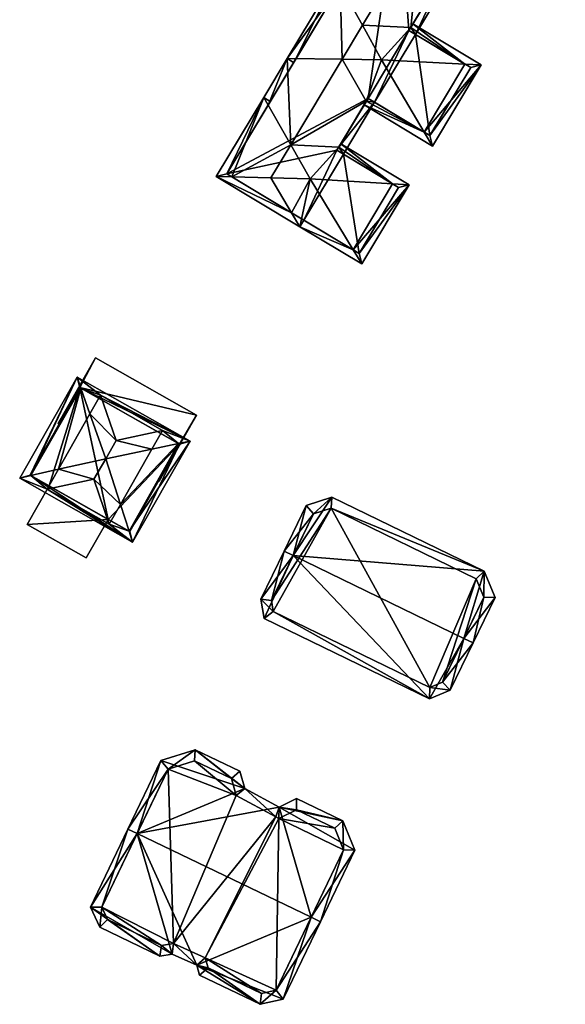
# Model space of a CAD drawing. Header units: inches. Extents: x 2685601 to 2690022, y 1235992 to 1239010.
# Tile 326 of 390: x 2689050 to 2689103, y 1238345 to 1238441. Entities that reach past the tile are written whole.
import ezdxf

# ---------------------------------------------------------------- set-up
doc = ezdxf.new("R2010")
doc.units = ezdxf.units.IN
doc.header["$MEASUREMENT"] = 0
doc.layers.add('Gebaeude Einzelhaus', color=10, linetype='Continuous')
doc.layers.add('Offenes Gebaeude', color=10, linetype='Continuous')

msp = doc.modelspace()

# ---------------------------------------------------------------- meshes
at = {"layer": 'Gebaeude Einzelhaus'}
mesh = msp.add_polyface(dxfattribs=at)
corners = [(2689086.798, 1238453.456, 524.422), (2689086.319, 1238454.115, 524.089), (2689086.742, 1238453.362, 524.536), (2689087.245, 1238453.559, 524.089), (2689083.622, 1238432.614, 524.512), (2689081.259, 1238436.712, 526.847), (2689076.254, 1238428.381, 526.847), (2689080.931, 1238428.135, 524.513), (2689081.393, 1238427.448, 524.089), (2689080.75, 1238427.834, 524.513), (2689084.437, 1238432.514, 524.089), (2689083.794, 1238432.9, 524.512), (2689087.947, 1238439.814, 524.513), (2689091.647, 1238445.971, 524.512), (2689088.926, 1238449.475, 526.847), (2689088.414, 1238439.134, 524.089), (2689092.677, 1238446.229, 524.089), (2689091.661, 1238445.994, 524.512), (2689083.245, 1238440.017, 526.847), (2689087.771, 1238439.52, 524.512), (2689077.149, 1238420.384, 524.089), (2689077.535, 1238421.027, 524.089), (2689076.343, 1238421.743, 524.874), (2689073.626, 1238432.989, 524.089), (2689068.996, 1238425.281, 524.089), (2689070.511, 1238425.246, 524.874), (2689074.318, 1238425.159, 526.847), (2689075.898, 1238436.769, 524.089), (2689081.069, 1238443.92, 524.536), (2689080.648, 1238444.674, 524.089), (2689076.767, 1238436.76, 524.536), (2689070.025, 1238425.538, 524.536), (2689074.052, 1238432.241, 524.537), (2689089.277, 1238429.606, 524.852), (2689083.408, 1238432.257, 524.089), (2689090.076, 1238428.251, 524.089), (2689085.111, 1238436.67, 528.829), (2689076.541, 1238436.383, 524.089), (2689094.826, 1238436.156, 524.089), (2689093.231, 1238436.24, 524.867), (2689081.29, 1238444.288, 524.089), (2689088.157, 1238440.163, 524.089), (2689083.794, 1238432.9, 524.852), (2689089.82, 1238429.28, 524.503), (2689093.798, 1238435.9, 524.502), (2689087.771, 1238439.52, 524.868), (2689086.562, 1238453.063, 524.089), (2689091.875, 1238455.399, 524.089), (2689092.043, 1238454.668, 524.494), (2689093.024, 1238450.422, 526.847), (2689093.926, 1238446.518, 524.524), (2689094.095, 1238445.787, 524.089), (2689091.124, 1238445.101, 524.089), (2689086.798, 1238453.456, 524.494), (2689091.661, 1238445.994, 524.524), (2689074.269, 1238432.602, 524.089), (2689086.182, 1238424.571, 524.885), (2689081.136, 1238428.477, 524.089), (2689087.805, 1238424.47, 524.089), (2689078.143, 1238425.07, 528.829), (2689082.341, 1238418.14, 524.874), (2689083.175, 1238416.764, 524.089), (2689080.75, 1238427.834, 524.886), (2689082.919, 1238417.793, 524.503), (2689086.776, 1238424.214, 524.503), (2689088.414, 1238439.134, 518.068), (2689087.771, 1238439.52, 518.068), (2689091.661, 1238445.994, 518.068), (2689092.677, 1238446.229, 518.068), (2689087.245, 1238453.559, 518.068), (2689086.798, 1238453.456, 518.068), (2689070.025, 1238425.538, 518.068), (2689077.535, 1238421.027, 518.068), (2689081.393, 1238427.448, 518.068), (2689080.75, 1238427.834, 518.068), (2689083.794, 1238432.9, 518.068), (2689084.437, 1238432.514, 518.068), (2689094.473, 1238449.218, 518.068), (2689089.82, 1238429.28, 518.068), (2689093.798, 1238435.9, 518.068), (2689093.926, 1238446.518, 518.068), (2689092.043, 1238454.668, 518.068), (2689101.133, 1238456.768, 518.068), (2689103.015, 1238448.619, 518.068), (2689082.919, 1238417.793, 518.068), (2689086.776, 1238424.214, 518.068)]
mesh.append_faces([[corners[k] for k in face] for face in [(20, 60, 61), (20, 22, 60), (23, 55, 32), (58, 64, 56), (61, 63, 58), (58, 63, 64), (61, 60, 63), (57, 56, 7), (7, 56, 62), (57, 58, 56), (22, 59, 26), (22, 20, 59), (59, 20, 60), (60, 20, 61), (26, 59, 6), (60, 56, 59), (61, 58, 60), (60, 58, 56), (56, 7, 59), (59, 7, 6), (58, 57, 56), (56, 57, 7), (32, 55, 23), (51, 54, 50), (51, 13, 54), (51, 52, 13), (47, 53, 1), (1, 53, 2), (47, 48, 53), (1, 2, 46), (50, 13, 51), (51, 13, 52), (50, 49, 13), (13, 49, 14), (48, 14, 49), (47, 2, 48), (48, 2, 14), (47, 1, 2), (1, 46, 2), (40, 28, 29), (41, 39, 12), (12, 39, 45), (41, 38, 39), (38, 44, 39), (35, 43, 38), (38, 43, 44), (35, 33, 43), (33, 4, 42), (35, 34, 33), (33, 34, 4), (27, 30, 37), (39, 12, 36), (36, 12, 18), (38, 41, 39), (39, 41, 12), (40, 29, 28), (33, 39, 36), (35, 38, 33), (33, 38, 39), (18, 5, 36), (27, 37, 30), (4, 36, 5), (4, 33, 36), (4, 34, 33), (33, 34, 35), (16, 13, 17), (16, 15, 13), (13, 15, 12), (12, 15, 19), (7, 8, 9), (11, 10, 4), (4, 10, 7), (7, 10, 8), (20, 22, 21), (25, 22, 24), (24, 22, 20), (32, 27, 30), (31, 23, 32), (32, 23, 27), (25, 24, 31), (31, 24, 23), (30, 29, 28), (29, 30, 27), (1, 2, 29), (3, 0, 1), (1, 0, 2), (25, 22, 26), (25, 24, 22), (22, 24, 20), (2, 1, 29), (27, 28, 29), (28, 14, 2), (28, 18, 14), (27, 5, 28), (28, 5, 18), (23, 6, 27), (27, 6, 5), (23, 25, 6), (6, 25, 26), (23, 24, 25), (20, 21, 22), (15, 12, 19), (12, 14, 18), (17, 13, 16), (16, 13, 15), (15, 13, 12), (12, 13, 14), (4, 10, 11), (4, 7, 10), (10, 7, 8), (8, 7, 9), (4, 6, 7), (4, 5, 6), (3, 1, 0), (0, 1, 2)]], dxfattribs={"color": 13})
mesh.append_faces([[corners[k] for k in face] for face in [(72, 73, 84), (84, 73, 85), (62, 9, 7), (56, 8, 62), (62, 8, 9), (64, 85, 56), (56, 85, 8), (8, 85, 73), (64, 63, 85), (85, 63, 84), (21, 60, 22), (21, 84, 60), (60, 84, 63), (21, 72, 84), (81, 77, 69), (77, 80, 68), (77, 83, 80), (81, 82, 77), (77, 82, 83), (0, 2, 53), (69, 3, 81), (81, 3, 48), (48, 3, 53), (53, 3, 0), (54, 16, 50), (50, 16, 80), (80, 16, 68), (54, 17, 16), (13, 17, 54), (76, 65, 78), (78, 65, 79), (45, 19, 12), (39, 15, 45), (45, 15, 19), (44, 79, 39), (39, 79, 15), (15, 79, 65), (44, 78, 79), (44, 43, 78), (33, 78, 43), (42, 10, 33), (33, 10, 78), (78, 10, 76), (42, 11, 10), (4, 11, 42), (71, 74, 72), (72, 74, 73), (70, 75, 71), (71, 75, 74), (70, 66, 75), (75, 66, 76), (76, 66, 65), (68, 67, 77), (77, 67, 69), (69, 67, 70), (70, 67, 66), (11, 75, 10), (10, 75, 76), (7, 75, 4), (4, 75, 11), (7, 74, 75), (7, 9, 74), (8, 74, 9), (8, 73, 74), (22, 72, 21), (25, 71, 22), (22, 71, 72), (25, 31, 71), (70, 2, 0), (70, 28, 2), (70, 30, 28), (70, 71, 30), (30, 71, 32), (32, 71, 31), (3, 70, 0), (3, 69, 70), (17, 67, 16), (16, 67, 68), (66, 12, 19), (66, 67, 12), (12, 67, 13), (13, 67, 17), (15, 66, 19), (15, 65, 66)]], dxfattribs={"color": 41})
mesh = msp.add_polyface(dxfattribs=at)
corners = [(2689063.765, 1238400.528, 528.166), (2689062.738, 1238398.719, 529.74), (2689065.332, 1238399.259, 528.416), (2689066.444, 1238399.49, 527.848), (2689057.719, 1238403.96, 528.167), (2689055.438, 1238405.739, 527.848), (2689055.816, 1238404.662, 528.416), (2689056.695, 1238402.156, 529.737), (2689060.513, 1238390.701, 528.392), (2689060.854, 1238389.645, 527.848), (2689059.67, 1238393.314, 529.74), (2689058.229, 1238397.781, 532.043), (2689053.62, 1238396.743, 529.736), (2689050.935, 1238396.138, 528.392), (2689049.848, 1238395.893, 527.848), (2689058.574, 1238391.383, 528.128), (2689052.526, 1238394.816, 528.128), (2689063.765, 1238400.528, 529.74), (2689057.719, 1238403.96, 529.737), (2689059.238, 1238399.556, 532.043), (2689053.62, 1238396.743, 529.737), (2689057.086, 1238395.769, 532.043), (2689052.526, 1238394.816, 529.737), (2689058.574, 1238391.383, 529.74), (2689065.421, 1238399.208, 528.348), (2689050.87, 1238396.175, 528.343), (2689055.72, 1238404.716, 528.343), (2689060.571, 1238390.668, 528.348), (2689065.421, 1238399.208, 522.726), (2689055.72, 1238404.716, 516.144), (2689055.72, 1238404.716, 522.726), (2689065.421, 1238399.208, 516.143), (2689065.421, 1238399.208, 522.826), (2689055.72, 1238404.716, 522.826), (2689053.687, 1238401.136, 522.726), (2689050.87, 1238396.175, 516.143), (2689053.687, 1238401.136, 522.825), (2689058.463, 1238391.865, 522.406), (2689060.571, 1238390.668, 516.143), (2689052.706, 1238395.133, 522.406), (2689052.706, 1238395.133, 516.143), (2689058.463, 1238391.865, 516.143), (2689063.388, 1238395.629, 522.727), (2689063.388, 1238395.629, 522.826)]
mesh.append_faces([[corners[k] for k in face] for face in [(8, 27, 9), (13, 8, 9), (9, 27, 24), (25, 13, 14), (14, 13, 9), (26, 25, 5), (6, 26, 5), (5, 25, 14), (2, 6, 3), (24, 2, 3), (9, 24, 3), (3, 6, 5), (19, 1, 17), (19, 11, 1), (10, 21, 23), (10, 11, 21), (22, 23, 21), (7, 19, 18), (7, 11, 19), (22, 21, 20), (20, 21, 11), (17, 18, 19), (9, 16, 14), (14, 16, 13), (13, 16, 12), (8, 15, 9), (9, 15, 16), (8, 10, 15), (13, 5, 14), (12, 6, 13), (13, 6, 5), (12, 7, 6), (12, 11, 7), (10, 1, 11), (8, 2, 10), (10, 2, 1), (9, 3, 8), (8, 3, 2), (4, 6, 7), (4, 5, 6), (0, 3, 4), (4, 3, 5), (0, 2, 3), (0, 1, 2)]], dxfattribs={"color": 13})
mesh.append_faces([[corners[k] for k in face] for face in [(29, 40, 35), (31, 41, 29), (29, 41, 40), (31, 38, 41), (24, 43, 32), (42, 31, 28), (42, 38, 31), (24, 27, 43), (43, 27, 42), (42, 27, 38), (38, 37, 41), (39, 35, 40), (39, 25, 35), (37, 13, 39), (39, 13, 25), (37, 8, 13), (38, 27, 37), (37, 27, 8), (29, 34, 30), (36, 26, 33), (34, 25, 36), (36, 25, 26), (29, 35, 34), (34, 35, 25), (32, 2, 24), (26, 6, 33), (33, 6, 32), (32, 6, 2), (31, 29, 28), (28, 29, 30), (1, 0, 17), (15, 10, 23), (16, 15, 22), (22, 15, 23), (16, 22, 20), (4, 7, 18), (0, 18, 17), (0, 4, 18)]], dxfattribs={"color": 41})
mesh = msp.add_polyface(dxfattribs=at)
corners = [(2689050.575, 1238391.38, 522.406), (2689056.333, 1238388.111, 522.406), (2689058.463, 1238391.865, 522.406), (2689052.706, 1238395.133, 522.406), (2689050.575, 1238391.38, 516.143), (2689052.706, 1238395.133, 516.143), (2689056.333, 1238388.111, 516.143), (2689058.463, 1238391.865, 516.143)]
mesh.append_faces([[corners[k] for k in face] for face in [(0, 2, 3), (0, 1, 2)]], dxfattribs={"color": 13})
mesh.append_faces([[corners[k] for k in face] for face in [(5, 7, 4), (4, 7, 6), (6, 7, 1), (1, 7, 2), (1, 0, 6), (6, 0, 4), (4, 3, 5), (4, 0, 3)]], dxfattribs={"color": 41})
mesh = msp.add_polyface(dxfattribs=at)
corners = [(2689076.506, 1238388.331, 527.212), (2689073.335, 1238384.09, 525.49), (2689073.663, 1238382.198, 524.975), (2689075.606, 1238388.768, 527.212), (2689089.791, 1238374.368, 524.974), (2689093.134, 1238380.257, 527.212), (2689091.794, 1238375.206, 525.514), (2689094.034, 1238379.82, 527.212), (2689096.189, 1238384.256, 525.579), (2689095.096, 1238386.818, 524.974), (2689080.265, 1238394.019, 524.975), (2689077.764, 1238393.21, 525.577), (2689078.478, 1238392.39, 525.718), (2689074.375, 1238383.943, 525.597), (2689074.56, 1238382.874, 525.305), (2689089.821, 1238375.465, 525.305), (2689091.059, 1238375.983, 525.639), (2689095.09, 1238384.284, 525.73), (2689080.19, 1238392.944, 525.305), (2689094.324, 1238386.081, 525.305), (2689091.059, 1238375.983, 515.459), (2689095.09, 1238384.284, 515.46), (2689094.324, 1238386.081, 515.46), (2689078.478, 1238392.39, 515.46), (2689080.19, 1238392.944, 515.46), (2689074.375, 1238383.943, 515.46), (2689074.56, 1238382.874, 515.46), (2689089.821, 1238375.465, 515.459)]
mesh.append_faces([[corners[k] for k in face] for face in [(18, 12, 10), (19, 18, 9), (17, 19, 9), (9, 18, 10), (8, 17, 9), (5, 17, 7), (16, 5, 7), (7, 17, 8), (6, 15, 16), (6, 16, 7), (14, 15, 4), (4, 15, 6), (2, 14, 4), (13, 14, 1), (1, 14, 2), (0, 13, 3), (12, 0, 3), (3, 13, 1), (10, 12, 11), (11, 12, 3), (0, 11, 3), (0, 10, 11), (5, 9, 0), (0, 9, 10), (7, 8, 5), (5, 8, 9), (5, 6, 7), (0, 4, 5), (5, 4, 6), (0, 2, 4), (3, 1, 0), (0, 1, 2)]], dxfattribs={"color": 13})
mesh.append_faces([[corners[k] for k in face] for face in [(24, 27, 26), (24, 26, 25), (24, 25, 23), (22, 27, 24), (20, 27, 22), (20, 22, 21), (15, 27, 20), (26, 27, 14), (14, 27, 15), (15, 20, 16), (25, 26, 14), (13, 25, 14), (23, 25, 0), (0, 25, 13), (12, 23, 0), (24, 23, 18), (22, 24, 18), (18, 23, 12), (19, 22, 18), (21, 22, 19), (17, 21, 19), (20, 21, 5), (5, 21, 17), (16, 20, 5)]], dxfattribs={"color": 41})
mesh = msp.add_polyface(dxfattribs=at)
corners = [(2689063.516, 1238349.298, 525.114), (2689056.74, 1238354.069, 525.629), (2689057.659, 1238352.116, 525.114), (2689064.696, 1238349.481, 525.37), (2689061.302, 1238361.244, 528.82), (2689060.401, 1238361.678, 528.82), (2689067.096, 1238348.405, 525.397), (2689073.278, 1238344.601, 525.114), (2689067.384, 1238347.438, 525.114), (2689075.529, 1238345.115, 525.658), (2689078.254, 1238353.088, 528.82), (2689079.156, 1238352.654, 528.82), (2689075.135, 1238363.831, 525.672), (2689082.503, 1238359.611, 525.903), (2689081.329, 1238362.489, 525.114), (2689076.834, 1238364.653, 525.114), (2689071.789, 1238365.635, 525.607), (2689066.945, 1238369.41, 525.114), (2689071.313, 1238367.309, 525.114), (2689063.61, 1238368.348, 526.023), (2689058.413, 1238352.864, 525.492), (2689057.848, 1238354.064, 525.809), (2689063.67, 1238350.334, 525.492), (2689064.835, 1238350.515, 525.745), (2689068.216, 1238348.146, 525.492), (2689067.924, 1238349.13, 525.78), (2689074.836, 1238345.983, 525.84), (2689073.396, 1238345.654, 525.492), (2689081.409, 1238359.645, 526.07), (2689076.835, 1238363.543, 525.492), (2689080.549, 1238361.755, 525.492), (2689074.81, 1238362.879, 526.05), (2689075.11, 1238362.709, 526.058), (2689070.474, 1238366.603, 525.493), (2689070.943, 1238364.955, 525.977), (2689064.324, 1238367.525, 526.186), (2689066.87, 1238368.336, 525.493), (2689074.81, 1238362.879, 514.297), (2689070.943, 1238364.955, 514.297), (2689070.474, 1238366.603, 514.297), (2689066.87, 1238368.336, 514.297), (2689064.324, 1238367.525, 514.297), (2689057.848, 1238354.064, 514.297), (2689058.413, 1238352.864, 514.297), (2689064.835, 1238350.515, 514.297), (2689063.67, 1238350.334, 514.297), (2689067.924, 1238349.13, 514.297), (2689068.216, 1238348.146, 514.297), (2689074.836, 1238345.983, 514.297), (2689073.396, 1238345.654, 514.297), (2689081.409, 1238359.645, 514.297), (2689080.549, 1238361.755, 514.297), (2689075.11, 1238362.709, 514.297), (2689076.835, 1238363.543, 514.297)]
mesh.append_faces([[corners[k] for k in face] for face in [(4, 21, 5), (35, 4, 5), (5, 21, 1), (19, 35, 5), (36, 35, 17), (33, 36, 17), (17, 35, 19), (18, 33, 17), (34, 33, 16), (31, 34, 16), (16, 33, 18), (29, 32, 12), (12, 32, 31), (12, 31, 16), (15, 29, 12), (30, 29, 14), (28, 30, 14), (14, 29, 15), (13, 28, 14), (10, 28, 11), (26, 10, 11), (11, 28, 13), (9, 26, 11), (27, 26, 7), (24, 27, 7), (7, 26, 9), (8, 24, 7), (25, 24, 6), (23, 25, 6), (6, 24, 8), (22, 23, 3), (3, 23, 6), (20, 22, 0), (0, 22, 3), (21, 20, 2), (1, 21, 2), (2, 20, 0), (4, 19, 5), (4, 16, 19), (19, 16, 17), (17, 16, 18), (10, 12, 4), (4, 12, 16), (12, 14, 15), (11, 13, 10), (10, 13, 12), (12, 13, 14), (10, 9, 11), (4, 6, 10), (10, 6, 9), (9, 6, 7), (7, 6, 8), (4, 3, 6), (5, 1, 4), (4, 1, 3), (3, 1, 0), (0, 1, 2)]], dxfattribs={"color": 13})
mesh.append_faces([[corners[k] for k in face] for face in [(51, 52, 53), (50, 52, 51), (48, 52, 50), (46, 52, 48), (46, 48, 49), (46, 49, 47), (42, 44, 45), (42, 45, 43), (41, 44, 42), (38, 44, 41), (38, 41, 40), (38, 40, 39), (37, 52, 46), (37, 46, 44), (37, 44, 38), (53, 52, 29), (51, 53, 29), (29, 52, 32), (30, 51, 29), (31, 52, 37), (32, 52, 31), (50, 51, 30), (28, 50, 30), (48, 50, 10), (10, 50, 28), (26, 48, 10), (49, 48, 27), (47, 49, 27), (27, 48, 26), (24, 47, 27), (46, 47, 24), (25, 46, 24), (44, 46, 23), (23, 46, 25), (45, 44, 22), (43, 45, 22), (22, 44, 23), (20, 43, 22), (42, 43, 20), (21, 42, 20), (41, 42, 4), (4, 42, 21), (35, 41, 4), (40, 41, 36), (36, 41, 35), (39, 40, 33), (33, 40, 36), (38, 39, 33), (34, 38, 33), (37, 38, 34), (31, 37, 34)]], dxfattribs={"color": 41})
at = {"layer": 'Offenes Gebaeude'}
mesh = msp.add_polyface(dxfattribs=at)
corners = [(2689055.72, 1238404.716, 522.826), (2689067.091, 1238402.024, 522.826), (2689057.234, 1238407.62, 522.826), (2689065.421, 1238399.208, 522.826), (2689063.443, 1238395.598, 522.826), (2689053.585, 1238401.194, 522.826), (2689053.687, 1238401.136, 522.825), (2689063.388, 1238395.629, 522.826), (2689057.234, 1238407.62, 522.726), (2689067.091, 1238402.024, 522.726), (2689053.585, 1238401.194, 522.726), (2689053.687, 1238401.136, 522.726), (2689063.388, 1238395.629, 522.727), (2689063.443, 1238395.598, 522.726), (2689055.72, 1238404.716, 522.726), (2689065.421, 1238399.208, 522.726)]
mesh.append_faces([[corners[k] for k in face] for face in [(4, 3, 7), (0, 5, 6), (0, 2, 5), (4, 1, 3), (3, 1, 0), (0, 1, 2)]], dxfattribs={"color": 13})
mesh.append_faces([[corners[k] for k in face] for face in [(10, 14, 11), (15, 13, 12), (14, 9, 15), (15, 9, 13), (10, 8, 14), (14, 8, 9), (1, 4, 9), (9, 4, 13), (13, 4, 12), (12, 4, 7), (10, 6, 5), (10, 11, 6), (5, 2, 10), (10, 2, 8), (2, 1, 8), (8, 1, 9)]], dxfattribs={"color": 41})

doc.saveas('drawing.dxf')
